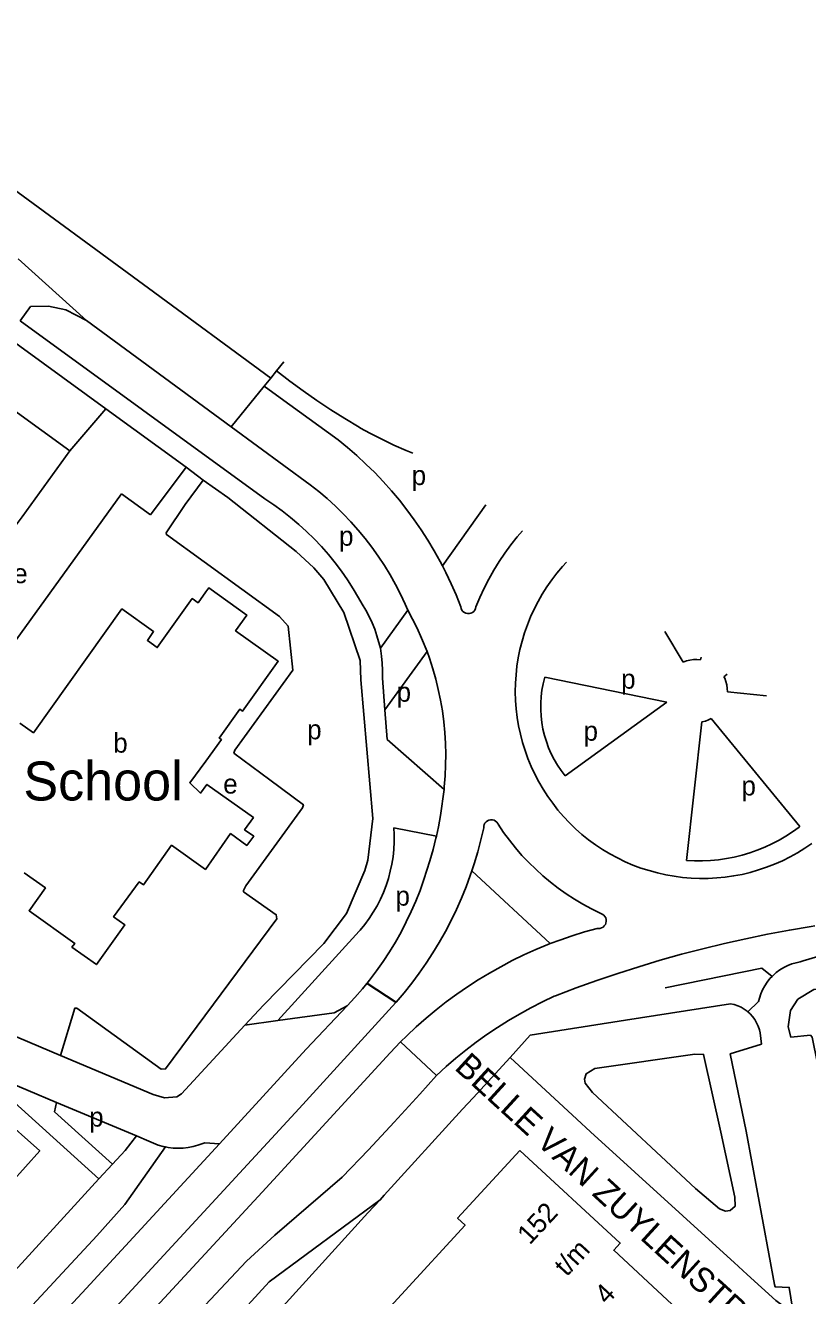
# Model space of a CAD drawing. Extents: x 159045 to 160918, y 380454 to 382516.
# Drawn here: x 159962.9 to 160123.6, y 382048.4 to 382309.2 of the extents above; entities that cross this region are included whole.
import ezdxf

# ---------------------------------------------------------------- set-up
doc = ezdxf.new("R2010")
doc.units = 0
for name, color, linetype in [('BLT_Basislijn', 7, 'Continuous'), ('BLT_Bebouwing', 7, 'Continuous'), ('BLT_Bebouwing_beschrifting', 7, 'Continuous'), ('BLT_Centroide', 7, 'Continuous'), ('BLT_Huisnummer_zonder_bebouwing', 7, 'Continuous'), ('BLT_Plantopo', 7, 'Continuous'), ('BLT_Straatnaam', 7, 'Continuous'), ('BLT_Vlakafsluiter', 7, 'Continuous')]:
    doc.layers.add(name, color=color, linetype=linetype)

msp = doc.modelspace()

# ---------------------------------------------------------------- linework, layer by layer
at = {"layer": 'BLT_Basislijn'}
for p, q in [((159914.59, 382309.18), (159988.21, 382255.22)), ((159961.47, 382261.25), (159975.5, 382248.6)), ((159988.21, 382255.22), (160013.34, 382236.8)), ((160005.2, 382226.8), (159975.5, 382248.6)), ((159979.47, 382230.47), (159957.67, 382246.27)), ((160013.34, 382236.8), (160014.52, 382238.27)), ((160011.98, 382235.11), (160013.34, 382236.8)), ((159972.06, 382221.82), (159979.47, 382230.47)), ((159995.96, 382218.48), (159979.47, 382230.47)), ((160021.42, 382214.89), (160005.2, 382226.8)), ((159995.96, 382218.48), (159988.6, 382208.71)), ((159995.96, 382218.48), (159999.47, 382215.84)), ((159982.7, 382213), (159943.06, 382158.42)), ((159988.6, 382208.71), (159982.7, 382213)), ((160057.51, 382210.74), (160048.59, 382198.26)), ((160073.24, 382198.08), (160072.11, 382196.74)), ((160074.1, 382199), (160073.24, 382198.08)), ((160071.04, 382195.35), (160070.03, 382193.92)), ((160072.11, 382196.74), (160071.04, 382195.35)), ((160070.03, 382193.92), (160069.09, 382192.43)), ((160068.22, 382190.91), (160067.42, 382189.35)), ((160069.09, 382192.43), (160068.22, 382190.91)), ((160041.51, 382189.11), (160035.86, 382181.32)), ((160066.69, 382187.76), (160066.03, 382186.13)), ((160067.42, 382189.35), (160066.69, 382187.76)), ((160066.03, 382186.13), (160065.45, 382184.47)), ((160094.26, 382184.73), (160098.04, 382178.46)), ((160064.95, 382182.79), (160064.52, 382181.09)), ((160065.45, 382184.47), (160064.95, 382182.79)), ((160045.44, 382180.63), (160036.77, 382168.69)), ((160064.52, 382181.09), (160064.17, 382179.37)), ((160101.7, 382179.46), (160101.57, 382178.95)), ((160063.9, 382177.64), (160063.7, 382175.89)), ((160064.17, 382179.37), (160063.9, 382177.64)), ((160036.28, 382175.21), (160036.77, 382168.69)), ((160063.7, 382175.89), (160063.59, 382174.14)), ((160069.6, 382175.36), (160094.69, 382170.24)), ((160107.1, 382175.98), (160106.42, 382175.47)), ((160063.59, 382174.14), (160063.56, 382172.39)), ((160063.56, 382172.39), (160063.61, 382170.63)), ((160115.16, 382171.58), (160107.12, 382172.37)), ((160063.61, 382170.63), (160063.73, 382168.88)), ((160073.8, 382155.13), (160094.69, 382170.24)), ((160036.77, 382168.69), (160037.24, 382162.57)), ((160063.73, 382168.88), (160063.94, 382167.14)), ((160063.94, 382167.14), (160064.23, 382165.41)), ((160122, 382144.74), (160103.81, 382166.91)), ((160064.23, 382165.41), (160064.59, 382163.69)), ((160098.74, 382137.76), (160101.9, 382166.21)), ((160048.91, 382152.35), (160037.24, 382162.57)), ((160064.59, 382163.69), (160065.03, 382162)), ((160065.03, 382162), (160065.55, 382160.32)), ((160065.55, 382160.32), (160066.15, 382158.67)), ((160066.15, 382158.67), (160066.82, 382157.05)), ((160066.82, 382157.05), (160067.56, 382155.46)), ((160067.56, 382155.46), (160068.37, 382153.9)), ((160068.37, 382153.9), (160069.26, 382152.39)), ((160069.26, 382152.39), (160070.21, 382150.92)), ((160070.21, 382150.92), (160071.23, 382149.49)), ((160071.23, 382149.49), (160072.31, 382148.11)), ((160072.31, 382148.11), (160073.46, 382146.78)), ((160073.46, 382146.78), (160074.66, 382145.5)), ((160038.61, 382144.43), (160047.34, 382142.76)), ((160074.66, 382145.5), (160075.92, 382144.28)), ((160075.92, 382144.28), (160077.24, 382143.12)), ((160077.24, 382143.12), (160078.61, 382142.02)), ((160078.61, 382142.02), (160080.02, 382140.98)), ((160080.02, 382140.98), (160081.48, 382140.01)), ((160081.48, 382140.01), (160082.99, 382139.11)), ((160082.99, 382139.11), (160084.53, 382138.27)), ((160084.53, 382138.27), (160086.11, 382137.51)), ((160054.62, 382135.6), (160070.75, 382120.68)), ((160086.11, 382137.51), (160087.73, 382136.82)), ((160087.73, 382136.82), (160089.37, 382136.21)), ((160089.37, 382136.21), (160091.04, 382135.67)), ((160091.04, 382135.67), (160092.73, 382135.2)), ((160092.73, 382135.2), (160094.44, 382134.82)), ((160094.44, 382134.82), (160096.17, 382134.51)), ((160031.48, 382123.22), (160014.79, 382104.9)), ((159944.24, 382108.67), (159970.14, 382097.73)), ((160111.31, 382106.71), (160113.52, 382108.79)), ((160008.02, 382103.96), (160014.79, 382104.9)), ((160062.47, 382097.34), (160066.61, 382101.88)), ((160113.82, 382102.37), (160114.14, 382100.07)), ((160002.78, 382079.62), (160020.63, 382099.01)), ((160107.7, 382098.09), (160114.14, 382100.07)), ((160037.83, 382098.27), (160011.55, 382069.69)), ((160054.91, 382089.06), (160062.47, 382097.34)), ((160062.47, 382097.34), (160076.17, 382084.65)), ((159956.71, 382091.62), (159978.03, 382072.38)), ((159969.3, 382088.1), (159957.62, 382093)), ((160052.73, 382086.67), (160054.91, 382089.06)), ((159969.3, 382088.1), (159985.72, 382081.24)), ((160036.65, 382069.07), (160052.73, 382086.67)), ((160079, 382082.06), (160076.17, 382084.65)), ((159985.72, 382081.24), (159988.31, 382080.13)), ((159975.4, 382049.89), (160002.78, 382079.62)), ((159999.76, 382079.82), (160002.78, 382079.62)), ((159980.83, 382075.43), (159978.03, 382072.38)), ((159949.18, 382041), (159978.03, 382072.38)), ((160002.02, 382068.33), (159964.85, 382028.09)), ((160011.55, 382069.69), (159968.72, 382023.38)), ((160035.79, 382068.12), (160013.03, 382051.26)), ((160033.29, 382065.39), (160035.79, 382068.12)), ((160035.79, 382068.12), (160036.65, 382069.07)), ((160000, 382028.92), (160033.29, 382065.39)), ((160013.03, 382051.26), (159938.36, 381970.36))]:
    msp.add_line(p, q, dxfattribs=at)
for points in [[(159975.5, 382248.6), (159971.21, 382250.78), (159967.65, 382251.55), (159963.99, 382251.45), (159961.85, 382248.51)], [(160012.14, 382212.01), (159961.85, 382248.51)], [(160014.52, 382238.27), (160017.23, 382236.18), (160019.99, 382234.15), (160022.79, 382232.19), (160025.64, 382230.29), (160028.53, 382228.46), (160031.46, 382226.7), (160031.79, 382226.51)], [(160027.14, 382224.11), (160015.28, 382232.71), (160011.98, 382235.11)], [(160042.48, 382221.38), (160041.13, 382221.93), (160038.61, 382223.04), (160036.12, 382224.22), (160033.68, 382225.48), (160031.79, 382226.51)], [(160027.14, 382224.11), (160029.11, 382222.52), (160031.02, 382220.86), (160032.88, 382219.14), (160034.68, 382217.37), (160036.43, 382215.54), (160038.12, 382213.65), (160039.74, 382211.72), (160041.31, 382209.73), (160042.81, 382207.69), (160044.25, 382205.61), (160045.62, 382203.48), (160046.92, 382201.31), (160048.15, 382199.1), (160048.59, 382198.26)], [(159999.47, 382215.84), (159995.76, 382210.82), (159991.84, 382204.99), (159991.89, 382204.67), (160015.09, 382187.82), (160016.92, 382185.87), (160017.85, 382176.83), (160005.93, 382160.37), (160005.77, 382159.8), (160013.17, 382154.28)], [(159999.47, 382215.84), (160004.51, 382212.26), (160018.56, 382201.15), (160022.15, 382197.82), (160024.22, 382195.44), (160028.35, 382188.68), (160031.69, 382178.82), (160031.82, 382174.81), (160034.28, 382146.35), (160033.28, 382137.85), (160032.65, 382135.72), (160028.86, 382126.9), (160024.22, 382120.71), (160011.83, 382108.08), (160008.02, 382103.96)], [(160021.42, 382214.89), (160023.19, 382213.49), (160024.92, 382212.03), (160026.59, 382210.5), (160028.21, 382208.92), (160029.77, 382207.28), (160031.27, 382205.58), (160032.71, 382203.84), (160034.09, 382202.04), (160035.41, 382200.2), (160036.66, 382198.31), (160037.84, 382196.38), (160038.95, 382194.41), (160039.99, 382192.4), (160040.96, 382190.35), (160041.51, 382189.11)], [(160012.14, 382212.01), (160013.94, 382210.79), (160015.7, 382209.51), (160017.41, 382208.16), (160019.07, 382206.75), (160020.67, 382205.29), (160022.23, 382203.76), (160023.72, 382202.18), (160025.16, 382200.54), (160026.53, 382198.86), (160027.84, 382197.12), (160029.09, 382195.34), (160030.27, 382193.51), (160031.38, 382191.64), (160032.09, 382190.35)], [(160055.47, 382189.82), (160056.29, 382191.75), (160057.18, 382193.65), (160058.14, 382195.52), (160059.17, 382197.35), (160060.27, 382199.13), (160061.43, 382200.87), (160062.67, 382202.57), (160063.96, 382204.22), (160065, 382205.44)], [(160048.59, 382198.26), (160049.32, 382196.86), (160050.41, 382194.57), (160051.43, 382192.26), (160052.38, 382189.83)], [(160032.09, 382190.35), (160032.85, 382189.13), (160033.53, 382187.87), (160034.14, 382186.57), (160034.68, 382185.25), (160035.14, 382183.89), (160035.86, 382181.32)], [(160041.51, 382189.11), (160043.41, 382185.45), (160044.32, 382183.42), (160045.44, 382180.63)], [(160055.47, 382189.82), (160055.4, 382189.48), (160055.25, 382189.16), (160055.03, 382188.88), (160054.76, 382188.66), (160054.44, 382188.51), (160054.1, 382188.43), (160053.74, 382188.43), (160053.4, 382188.51), (160053.09, 382188.67), (160052.81, 382188.89), (160052.6, 382189.17), (160052.45, 382189.49), (160052.38, 382189.83)], [(160035.86, 382181.32), (160036.07, 382179.7), (160036.22, 382178.28), (160036.29, 382176.85), (160036.29, 382175.42), (160036.28, 382175.21)], [(160045.44, 382180.63), (160045.92, 382179.26), (160046.6, 382177.13), (160047.21, 382174.99), (160047.74, 382172.83), (160048.19, 382170.64), (160048.57, 382168.45), (160048.86, 382166.24), (160049.08, 382164.02), (160049.21, 382161.8), (160049.27, 382159.57), (160049.24, 382157.34), (160049.14, 382155.11), (160048.96, 382152.89), (160048.91, 382152.35)], [(160101.57, 382178.95), (160100.85, 382179.01), (160100.13, 382178.99), (160099.42, 382178.89), (160098.72, 382178.71), (160098.04, 382178.46)], [(160069.6, 382175.36), (160069.28, 382174.05), (160069.03, 382172.74), (160068.87, 382171.41), (160068.78, 382170.07), (160068.78, 382168.73), (160068.85, 382167.39), (160069, 382166.05), (160069.24, 382164.73), (160069.55, 382163.43), (160069.94, 382162.15), (160070.4, 382160.89), (160070.94, 382159.66), (160071.55, 382158.46), (160072.23, 382157.31), (160072.98, 382156.2), (160073.8, 382155.13)], [(160107.12, 382172.37), (160107.1, 382173.09), (160107, 382173.8), (160106.82, 382174.49), (160106.57, 382175.17), (160106.42, 382175.47)], [(160101.9, 382166.21), (160102.6, 382166.38), (160103.27, 382166.64), (160103.81, 382166.91)], [(160013.17, 382154.28), (160020.02, 382149.18), (160019.84, 382148.59), (160008.18, 382132.56), (160007.74, 382131.59), (160007.74, 382131.34), (160014.46, 382126.6), (160014.56, 382125.79), (159991.71, 382094.95), (159990.83, 382094.89), (159973.49, 382107.42), (159973.08, 382107.42), (159970.14, 382097.73)], [(160048.91, 382152.35), (160048.16, 382147.02), (160047.75, 382144.67), (160047.34, 382142.76)], [(160057.07, 382144.43), (160057.07, 382144.78), (160057.16, 382145.12), (160057.32, 382145.43), (160057.54, 382145.7), (160057.82, 382145.91), (160058.15, 382146.06), (160058.49, 382146.12), (160058.84, 382146.11), (160059.18, 382146.02), (160059.49, 382145.85), (160059.75, 382145.61), (160059.96, 382145.33), (160060.03, 382145.18)], [(160038.61, 382144.43), (160038.68, 382143.07), (160038.68, 382141.55), (160038.6, 382140.03), (160038.44, 382138.52), (160038.2, 382137.02), (160037.88, 382135.53), (160037.48, 382134.06), (160037.01, 382132.61), (160036.46, 382131.2), (160035.84, 382129.81), (160035.15, 382128.46), (160034.38, 382127.14), (160033.55, 382125.87), (160032.65, 382124.64), (160031.69, 382123.46), (160031.48, 382123.22)], [(160057.07, 382144.43), (160056.49, 382141.97), (160055.84, 382139.52), (160055.12, 382137.1), (160054.62, 382135.6)], [(160060.03, 382145.18), (160061.16, 382143.52), (160062.35, 382141.9), (160063.61, 382140.33), (160064.93, 382138.81), (160066.31, 382137.35), (160067.74, 382135.94), (160069.24, 382134.59), (160070.78, 382133.3), (160072.37, 382132.07), (160074.01, 382130.91), (160075.7, 382129.82), (160077.43, 382128.79), (160079.2, 382127.83), (160081, 382126.94), (160081.43, 382126.74)], [(160098.74, 382137.76), (160100.38, 382137.67), (160102.02, 382137.67), (160103.67, 382137.74), (160105.3, 382137.89), (160106.93, 382138.13), (160108.54, 382138.44), (160110.13, 382138.83), (160111.71, 382139.3), (160113.26, 382139.84), (160114.78, 382140.46), (160116.27, 382141.15), (160117.72, 382141.91), (160119.13, 382142.74), (160120.51, 382143.65), (160121.83, 382144.61), (160122, 382144.74)], [(160047.34, 382142.76), (160047.25, 382142.33), (160046.68, 382140.01), (160046.02, 382137.71), (160045.41, 382135.76)], [(160096.17, 382134.51), (160097.91, 382134.28), (160099.66, 382134.13), (160101.41, 382134.06), (160103.17, 382134.07), (160104.92, 382134.17), (160106.67, 382134.34), (160108.4, 382134.59), (160110.12, 382134.91), (160111.83, 382135.32), (160113.52, 382135.81), (160115.18, 382136.37), (160116.82, 382137), (160118.42, 382137.71), (160119.99, 382138.49), (160121.52, 382139.35), (160123.02, 382140.27), (160124.47, 382141.26)], [(160033.12, 382112.57), (160033.64, 382113.21), (160035.06, 382115.09), (160036.42, 382117.01), (160037.71, 382118.98), (160038.93, 382120.99), (160040.09, 382123.04), (160041.17, 382125.13), (160042.19, 382127.25), (160043.13, 382129.41), (160043.99, 382131.6), (160044.78, 382133.82), (160045.41, 382135.76)], [(160054.62, 382135.6), (160054.31, 382134.7), (160053.43, 382132.33), (160052.48, 382129.99), (160051.46, 382127.68), (160050.36, 382125.4), (160049.19, 382123.15), (160047.95, 382120.95), (160046.64, 382118.79), (160045.26, 382116.67), (160043.81, 382114.59), (160042.3, 382112.56), (160040.73, 382110.58), (160039.09, 382108.64)], [(160081.43, 382126.74), (160081.72, 382126.54), (160081.95, 382126.28), (160082.13, 382125.97), (160082.22, 382125.62), (160082.24, 382125.27), (160082.18, 382124.92), (160082.05, 382124.6), (160081.84, 382124.31), (160081.58, 382124.07), (160081.27, 382123.9), (160080.92, 382123.81), (160080.57, 382123.79), (160080.34, 382123.82)], [(160080.34, 382123.82), (160077.77, 382123.1), (160075.23, 382122.3), (160072.71, 382121.43), (160070.75, 382120.68)], [(160071.79, 382109.98), (160076.04, 382111.59), (160080.32, 382113.12), (160084.62, 382114.57), (160088.95, 382115.95), (160093.31, 382117.26), (160097.68, 382118.49), (160102.08, 382119.63), (160106.49, 382120.71), (160110.93, 382121.7), (160115.38, 382122.62), (160119.85, 382123.46), (160124.33, 382124.21), (160125.09, 382124.34)], [(160162.71, 382122.72), (160159.59, 382122.77), (160156.46, 382122.73), (160153.35, 382122.62), (160150.23, 382122.43), (160147.12, 382122.15), (160144.02, 382121.8), (160140.92, 382121.37), (160137.84, 382120.86), (160134.78, 382120.27), (160131.73, 382119.6), (160128.7, 382118.86), (160125.68, 382118.03), (160122.7, 382117.13), (160122.1, 382116.94)], [(160070.75, 382120.68), (160070.22, 382120.48), (160067.75, 382119.46), (160065.32, 382118.36), (160062.92, 382117.19), (160060.56, 382115.95), (160058.24, 382114.64), (160055.96, 382113.26), (160053.71, 382111.82), (160051.52, 382110.3), (160049.37, 382108.72), (160047.27, 382107.08), (160045.22, 382105.38), (160043.22, 382103.61), (160041.27, 382101.79), (160039.99, 382100.55)], [(160116.29, 382113.95), (160116.49, 382114.16), (160117.17, 382114.76), (160117.91, 382115.3), (160118.69, 382115.78), (160119.51, 382116.18), (160120.36, 382116.51), (160121.23, 382116.77), (160122.1, 382116.94)], [(160116.29, 382113.95), (160114.2, 382115.66), (160094.37, 382111.64)], [(160192.5, 382089.94), (160192.53, 382096.48), (160191.97, 382096.93), (160157.86, 382115.97), (160156.36, 382115.53), (160156.74, 382110.44), (160156.52, 382110.28), (160136.13, 382107.47), (160129.33, 382111.71), (160124.88, 382111.29), (160121.6, 382109.26), (160120.11, 382106.94), (160119.63, 382103.6), (160120.14, 382101.5), (160124.18, 382101.92), (160124.51, 382101.47), (160134.26, 382053.51), (160134.84, 382047.98)], [(160029.01, 382107.89), (160030.61, 382109.61), (160032.16, 382111.38), (160033.08, 382112.53)], [(160033.08, 382112.53), (160033.12, 382112.57)], [(160113.52, 382108.79), (160113.7, 382109.52), (160113.99, 382110.38), (160114.35, 382111.22), (160114.79, 382112.02), (160115.29, 382112.78), (160115.86, 382113.5), (160116.29, 382113.95)], [(160047.38, 382093.63), (160049.34, 382095.43), (160051.35, 382097.16), (160053.42, 382098.84), (160055.53, 382100.45), (160057.69, 382102), (160059.9, 382103.48), (160062.15, 382104.9), (160064.44, 382106.24), (160066.77, 382107.52), (160069.13, 382108.73), (160071.54, 382109.87), (160071.79, 382109.98)], [(160039.05, 382108.6), (160019.19, 382086.87), (160002.02, 382068.33)], [(160014.79, 382104.9), (160026.37, 382106.49), (160029.01, 382107.89)], [(160039.09, 382108.64), (160039.05, 382108.6)], [(160107.75, 382108.35), (160086.17, 382104.99), (160066.61, 382101.88)], [(160107.75, 382108.35), (160108.5, 382108.19), (160109.23, 382107.95), (160109.93, 382107.64), (160110.59, 382107.25), (160111.21, 382106.8), (160111.31, 382106.71)], [(160111.31, 382106.71), (160111.78, 382106.29), (160112.29, 382105.72), (160112.74, 382105.1), (160113.13, 382104.44), (160113.44, 382103.74), (160113.68, 382103.01), (160113.82, 382102.37)], [(160008.02, 382103.96), (159994.96, 382089.86), (159994.01, 382089.26), (159991.49, 382089.04), (159989.18, 382089.73), (159970.14, 382097.73)], [(160039.96, 382100.51), (160037.83, 382098.27)], [(160039.99, 382100.55), (160039.96, 382100.51)], [(160105.79, 382081.98), (160108.66, 382068.62), (160108.69, 382066.79), (160107.68, 382065.87), (160106.75, 382065.76), (160105.53, 382066.25), (160100.55, 382070.43), (160079.4, 382090.11), (160077.9, 382092.06), (160077.74, 382092.85), (160078.09, 382093.99), (160079.87, 382095.02), (160100.42, 382097.98), (160102.23, 382097.94), (160105.79, 382081.98)], [(160107.7, 382098.09), (160110.95, 382082.16), (160116.77, 382050.71), (160116.92, 382050.24), (160119.81, 382050.1), (160120.47, 382045.83), (160119.91, 382045.31)], [(160028.01, 382072.77), (160033.37, 382078.39), (160038.67, 382084.05), (160043.92, 382089.78), (160047.35, 382093.59)], [(160047.35, 382093.59), (160047.38, 382093.63)], [(159969.3, 382088.1), (159968.93, 382086.19), (159980.83, 382075.43)], [(159985.72, 382081.24), (159983.45, 382078.24), (159980.83, 382075.43)], [(160108.5, 382055.22), (160107.05, 382056.56), (160079, 382082.06)], [(159977.57, 382060.72), (159983.37, 382067.14), (159991.7, 382078.97)], [(159988.31, 382080.13), (159989.25, 382079.7), (159990.23, 382079.34), (159991.22, 382079.06), (159991.7, 382078.97)], [(159991.7, 382078.97), (159992.24, 382078.86), (159993.26, 382078.73), (159994.3, 382078.69), (159995.33, 382078.72), (159996.36, 382078.84), (159997.38, 382079.03), (159998.37, 382079.3), (159999.35, 382079.65), (159999.76, 382079.82)], [(159985.07, 382030.75), (160008.32, 382055.48), (160014.18, 382060.83), (160028.01, 382072.77)], [(159977.57, 382060.72), (159918.35, 381996.98), (159896.87, 381976.27)], [(160108.5, 382055.22), (160110.3, 382053.56), (160111.21, 382052.75)], [(160111.21, 382052.75), (160117.09, 382047.45), (160119.91, 382045.31)], [(159900.45, 381972.78), (159913.4, 381984.76), (159940.46, 382012.3), (159975.4, 382049.89)]]:
    msp.add_lwpolyline(points, dxfattribs=at)
at = {"layer": 'BLT_Bebouwing'}
for points in [[(159972.06, 382221.82), (159933.23, 382250), (159932.04, 382250.87), (159931.04, 382253.11), (159928.71, 382253.35), (159907.6, 382268.69)], [(159972.06, 382221.82), (159962.26, 382208.31), (159959.83, 382205.04), (159956.18, 382199.98)], [(159961.82, 382165.93), (159964.57, 382163.97), (159982.76, 382189.39), (159989.27, 382184.73), (159987.98, 382182.92), (159990.02, 382181.46), (159997.2, 382191.51), (159998.39, 382190.65), (160000, 382192.9), (160000.58, 382193.72), (160008.4, 382188.14), (160006.1, 382184.93), (160014.87, 382178.65), (160007.55, 382168.43), (160007, 382168.82), (160002.75, 382162.88), (160003.18, 382162.57), (159999.99, 382158.14), (159996.68, 382153.7), (159998.9, 382151.59), (160000.2, 382153.38), (160009.75, 382146.55), (160007.96, 382144.08), (160009.82, 382142.72), (160008.4, 382140.85), (160005.08, 382143.27), (159999.89, 382135.92), (159992.97, 382140.87), (159987.16, 382132.75), (159986.32, 382133.35), (159981.05, 382126.21), (159983.36, 382124.54), (159977.52, 382116.37), (159972.5, 382119.96), (159973.06, 382120.74), (159963.68, 382127.45), (159967.04, 382132.13), (159962.7, 382135.23)], [(159959.98, 382071.57), (159965.88, 382078.15), (159957.76, 382085.42), (159951.96, 382078.95)]]:
    msp.add_lwpolyline(points, dxfattribs=at)
at = {"layer": 'BLT_Plantopo'}
msp.add_lwpolyline([(160064.46, 382078.2), (160085.11, 382059.2), (160083.77, 382057.73), (160103.74, 382039.2), (160090.76, 382025.49), (160082.48, 382033.45), (160034.55, 381981.03), (160041.64, 381974.46), (160028.82, 381960.77), (159989.48, 381996.96), (160025.39, 382036), (160027.07, 382034.45), (160053.24, 382062.91), (160051.69, 382064.35)], close=True, dxfattribs=at)
at = {"layer": 'BLT_Vlakafsluiter'}
for p, q in [((160014.52, 382238.27), (160016.02, 382240.11)), ((160011.98, 382235.11), (160005.2, 382226.8)), ((160039.05, 382108.6), (160033.08, 382112.53)), ((160039.09, 382108.64), (160033.12, 382112.57)), ((160020.63, 382099.01), (160029.01, 382107.89)), ((160047.35, 382093.59), (160039.96, 382100.51)), ((160047.38, 382093.63), (160039.99, 382100.55))]:
    msp.add_line(p, q, dxfattribs=at)

# ---------------------------------------------------------------- texts
at = {"layer": 'BLT_Bebouwing_beschrifting'}
msp.add_text('School', height=8, dxfattribs=at).set_placement((159962.52, 382150.07))
at = {"layer": 'BLT_Centroide'}
for s, p in [('p', (160042.27, 382214.82)), ('p', (160027.35, 382202.37)), ('e', (159960.42, 382194.68)), ('p', (160085.29, 382173.02)), ('p', (160039.17, 382170.34)), ('b', (159980.97, 382159.89)), ('p', (160020.8, 382162.63)), ('p', (160077.57, 382162.34)), ('e', (160003.56, 382151.49)), ('p', (160110.01, 382151.1)), ('p', (160038.94, 382128.48)), ('p', (159976.02, 382083.12))]:
    msp.add_text(s, height=4, dxfattribs=at).set_placement(p)
at = {"layer": 'BLT_Huisnummer_zonder_bebouwing'}
for s, p in [('152', (160066.51, 382058.69)), ('t/m', (160074.11, 382052.18)), ('4', (160082.39, 382046.4))]:
    msp.add_text(s, height=4, rotation=47.1442, dxfattribs=at).set_placement(p)
at = {"layer": 'BLT_Straatnaam'}
msp.add_text('BELLE VAN ZUYLENSTRAAT', height=5, rotation=317.5775, dxfattribs=at).set_placement((160050.86, 382095))

doc.saveas('drawing.dxf')
